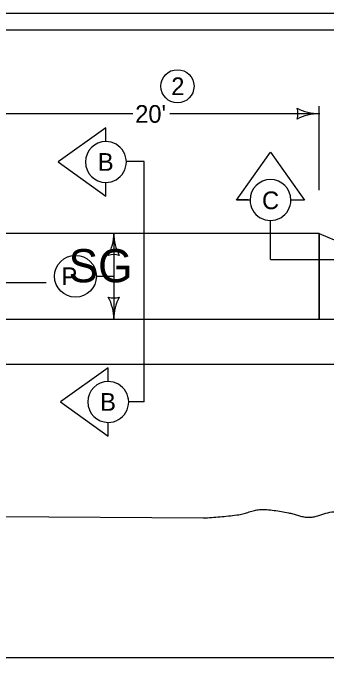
# Model space of a CAD drawing. Extents: x 9538 to 81668, y 7600 to 11751.
# Drawn here: x 22324 to 22608, y 9349 to 9944 of the extents above; entities that cross this region are included whole.
import ezdxf

# ---------------------------------------------------------------- set-up
doc = ezdxf.new("R2010")
doc.units = 0
for name, color, linetype in [('Default', 7, 'Continuous'), ('DsnShtMinorGrid13', 7, 'Continuous'), ('DsnShtMinorGrid16', 7, 'Continuous'), ('dsnStdDimension', 7, 'Continuous'), ('dsnStdNameDate', 7, 'Continuous'), ('dsnStdPattern', 7, 'Continuous'), ('dsnStdShading', 7, 'Continuous'), ('dsnStdTable', 7, 'Continuous')]:
    doc.layers.add(name, color=color, linetype=linetype)

msp = doc.modelspace()

# ---------------------------------------------------------------- linework, layer by layer
at = {"layer": 'Default'}
msp.add_lwpolyline([(20932.54, 9944.02), (24067.55, 9944.02), (24067.55, 7924.02), (20932.54, 7924.02)], close=True, dxfattribs=at)
at = {"layer": 'DsnShtMinorGrid13'}
msp.add_circle((22472.57, 9877.91), 15, dxfattribs=at)
at = {"layer": 'DsnShtMinorGrid16'}
for p, q in [((22600.86, 9744.89), (22296.11, 9744.89)), ((22600.86, 9667.31), (22600.86, 9744.89)), ((22296.11, 9667.31), (22600.86, 9667.31))]:
    msp.add_line(p, q, dxfattribs=at)
msp.add_circle((22380.25, 9706.1), 18.93, dxfattribs=at)
at = {"layer": 'dsnStdDimension'}
for p, q in [((22600.86, 9783.96), (22600.86, 9859.98)), ((22296.11, 9853.15), (22432.11, 9853.15)), ((22465.64, 9853.15), (22601.64, 9853.15)), ((22414.95, 9744.89), (22414.95, 9667.31)), ((22399.19, 9706.1), (22414.95, 9706.1))]:
    msp.add_line(p, q, dxfattribs=at)
msp.add_circle((22380.25, 9706.1), 18.93, dxfattribs=at)
for centre, radius, start, end in [((22565.22, 9853.15), 16.42, 342.26665, 17.73335), ((22600.86, 9895.65), 42.5, 241.92751, 270), ((22600.86, 9810.65), 42.5, 90, 118.07249), ((22372.45, 9744.89), 42.5, 331.92751, 0), ((22457.45, 9744.89), 42.5, 180, 208.07249), ((22414.95, 9709.25), 16.42, 72.26665, 107.73335), ((22414.95, 9702.95), 16.42, 252.26665, 287.73335), ((22372.45, 9667.31), 42.5, 360, 28.07249), ((22457.45, 9667.31), 42.5, 151.92751, 180)]:
    msp.add_arc(centre, radius, start, end, dxfattribs=at)
at = {"layer": 'dsnStdNameDate'}
for p, q in [((22353.67, 9700.29), (21321.75, 9700.29)), ((23103.12, 9361.02), (20947.54, 9361.02))]:
    msp.add_line(p, q, dxfattribs=at)
at = {"layer": 'dsnStdPattern'}
for p, q in [((22442.37, 9809.76), (22426.6, 9809.76)), ((22442.37, 9592.47), (22442.37, 9809.76)), ((22556.81, 9721.12), (22556.81, 9756.56)), ((22556.81, 9721.12), (22644.91, 9721.12)), ((22442.37, 9592.47), (22428.42, 9592.47))]:
    msp.add_line(p, q, dxfattribs=at)
for points in [[(22407.81, 9827.94), (22407.81, 9840.26), (22364.67, 9809.45), (22407.81, 9778.64), (22407.81, 9790.97)], [(22538.32, 9775.05), (22526, 9775.05), (22556.81, 9818.18), (22587.62, 9775.05), (22575.29, 9775.05)], [(22409.93, 9610.96), (22409.93, 9623.28), (22366.8, 9592.47), (22409.93, 9561.66), (22409.93, 9573.99)]]:
    msp.add_lwpolyline(points, dxfattribs=at)
for centre, start, end in [((22407.81, 9809.45), 90.00083, 269.99917), ((22407.81, 9809.45), 269.99917, 90.00083), ((22556.8, 9775.05), 0.00083, 179.99917), ((22556.8, 9775.05), 179.99917, 0.00083), ((22409.93, 9592.47), 90.00083, 269.99917), ((22409.93, 9592.47), 269.99917, 90.00083)]:
    msp.add_arc(centre, 18.49, start, end, dxfattribs=at)
at = {"layer": 'dsnStdShading'}
msp.add_line((20947.54, 9929.02), (24043.23, 9929.02), dxfattribs=at)
at = {"layer": 'dsnStdTable'}
for p, q in [((22536.72, 9775.2), (22527.48, 9775.28)), ((22536.72, 9775.2), (22530.11, 9775.26)), ((22600.86, 9744.89), (22296.11, 9744.89)), ((22600.86, 9744.89), (22600.86, 9667.31)), ((22600.86, 9744.89), (22704.89, 9700.29)), ((21352.01, 9667.31), (22790.48, 9667.31)), ((21352.01, 9626.66), (22778.02, 9626.66)), ((22166.71, 9490.03), (22495.9, 9487.58))]:
    msp.add_line(p, q, dxfattribs=at)
msp.add_spline([(22495.9, 9487.58), (22497.91, 9487.69), (22505.48, 9488.17), (22513.04, 9488.83), (22520.59, 9489.63), (22528.13, 9490.54), (22532.88, 9491.54), (22537.56, 9492.98), (22542.23, 9494.34), (22544.58, 9494.83), (22546.95, 9495.1), (22553.48, 9495.09), (22560.07, 9494.43), (22566.66, 9493.39), (22573.18, 9492.25), (22577.18, 9491.31), (22581.16, 9490.11), (22585.14, 9488.98), (22589.14, 9488.26), (22592.69, 9488.23), (22596.24, 9488.73), (22603.35, 9490.66), (22610.48, 9492.67), (22617.65, 9493.39), (22632.19, 9492.42), (22646.74, 9491.11), (22653.45, 9490.29), (22660.16, 9489.3), (22666.85, 9488.36), (22673.54, 9487.69), (22679.29, 9488.25), (22684.96, 9490.08), (22690.63, 9492.13), (22696.35, 9493.39), (22703.84, 9493.9), (22711.45, 9494.03), (22722.83, 9493.33), (22726.57, 9492.82), (22733.59, 9491), (22740.48, 9488.43), (22747.4, 9486.06), (22754.51, 9484.83), (22775.62, 9483.83)], degree=3, dxfattribs=at)

# ---------------------------------------------------------------- texts
at = {"layer": 'DsnShtMinorGrid13'}
msp.add_text('2', height=16, dxfattribs=at).set_placement((22466.99, 9869.91))
at = {"layer": 'dsnStdDimension'}
for s, height, p in [("20'", 16, (22434.36, 9844.87)), ('SG', 30, (22373.97, 9700.66)), ('P', 16, (22367.54, 9698.1))]:
    msp.add_text(s, height=height, dxfattribs=at).set_placement(p)
at = {"layer": 'dsnStdPattern'}
for s, p in [('B', (22400.53, 9801.45)), ('C', (22549.18, 9766.78)), ('B', (22402.63, 9584.47))]:
    msp.add_text(s, height=16, dxfattribs=at).set_placement(p)

doc.saveas('drawing.dxf')
